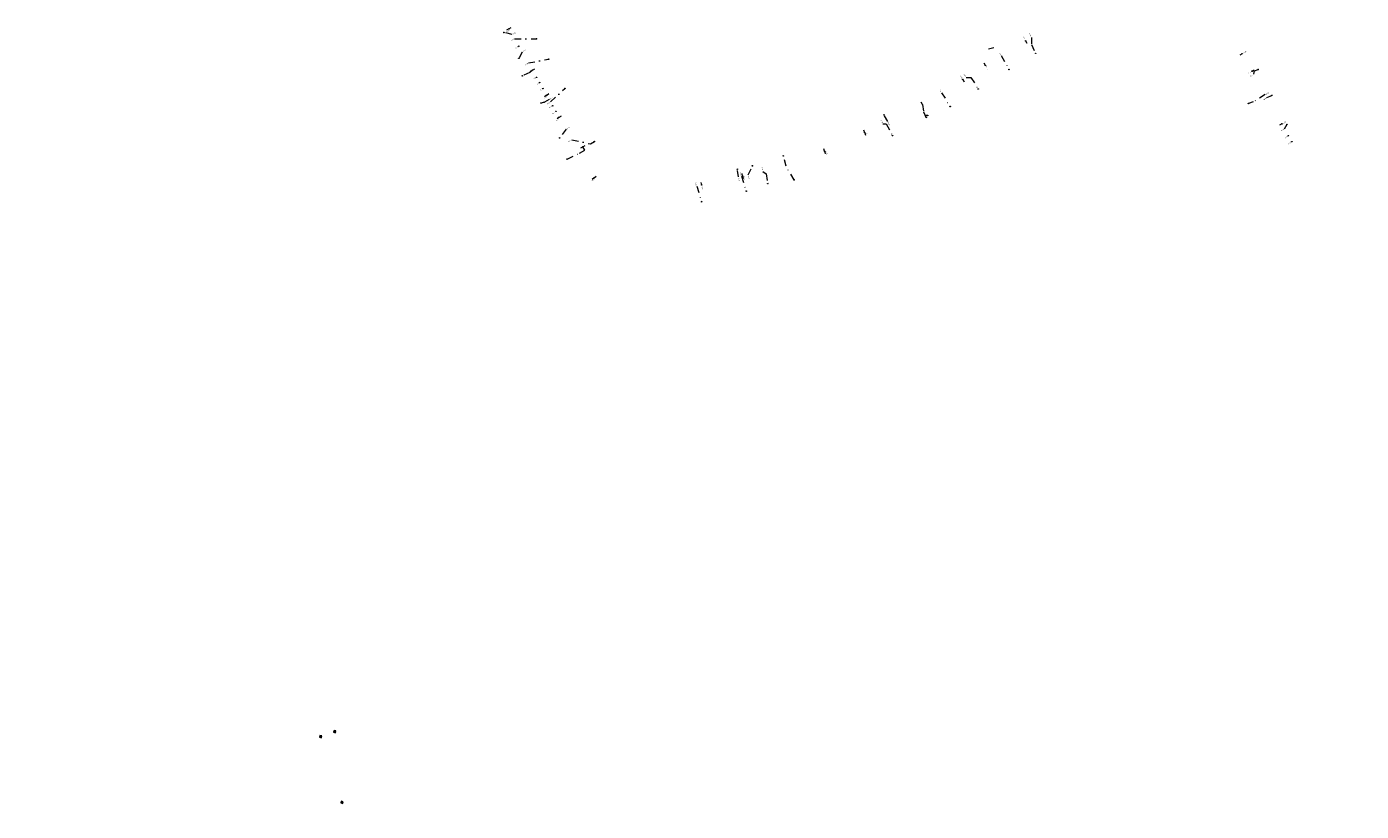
# Model space of a CAD drawing. Header units: inches. Extents: x 0 to 191500, y 0 to 342750.
# Tile 375 of 547: x 184454 to 184956, y 338818 to 339113. Entities that reach past the tile are written whole.
import ezdxf

# ---------------------------------------------------------------- set-up
doc = ezdxf.new("R2010")
doc.units = ezdxf.units.IN
doc.header["$MEASUREMENT"] = 0
doc.linetypes.add('RI-HWA_KOLKAANSLUITING', pattern=[4.3, 2.5, -1.8])
doc.linetypes.add('RI-VWA_HUISAANSLUITING', pattern=[6.1, 2.5, -1.8, 0, -1.8])
doc.layers.get('0').update_dxf_attribs({"lineweight": 20})
for name, color, linetype, lineweight in [('ECW', 150, 'Continuous', 20), ('N-WE-RI-HWA-MAATVOERING-T25', 151, 'Continuous', 20), ('N-WE-RI-HWA_KOLK-S', 150, 'Continuous', 20), ('N-WE-RI-HWA_KOLKAANSLUITING', 150, 'RI-HWA_KOLKAANSLUITING', 20), ('N-WE-RI-INLAAT', 7, 'Continuous', 20), ('N-WE-RI-VWA-MAATVOERING-T25', 30, 'Continuous', 20), ('N-WE-RI-VWA_HUISAANSLUITING', 20, 'RI-VWA_HUISAANSLUITING', 20), ('N-WE-RI-VWA_RIOOLPUT_ONTSTOPPINGSPUT-G', 30, 'Continuous', 20)]:
    doc.layers.add(name, color=color, linetype=linetype, lineweight=lineweight)
picture_1 = doc.add_image_def('image1.ecw', size_in_pixel=(220000, 285000))

# ---------------------------------------------------------------- blocks, each defined once
blk = doc.blocks.new('A$C2C270354')
h = blk.add_hatch(color=256)
h.dxf.hatch_style = 1
edge = h.paths.add_edge_path()
edge.add_arc((0, 0), 0.1, 0, 360)
blk.add_circle((0, 0), 0.1)

msp = doc.modelspace()

# ---------------------------------------------------------------- linework, layer by layer
at = {"layer": 'N-WE-RI-HWA_KOLK-S'}
for p, q in [((184569.58365, 338848.72048), (184569.37633, 338848.05559)), ((184569.37633, 338848.05559), (184570.24853, 338848.51316)), ((184569.37633, 338848.05559), (184570.04122, 338847.84827)), ((184569.58365, 338848.72048), (184570.04122, 338847.84827)), ((184570.24853, 338848.51316), (184569.58365, 338848.72048)), ((184570.04122, 338847.84827), (184570.24853, 338848.51316)), ((184564.21917, 338846.82884), (184564.01185, 338846.16396)), ((184564.01185, 338846.16396), (184564.88405, 338846.62152)), ((184564.01185, 338846.16396), (184564.67673, 338845.95664)), ((184564.21917, 338846.82884), (184564.67673, 338845.95664)), ((184564.88405, 338846.62152), (184564.21917, 338846.82884)), ((184564.67673, 338845.95664), (184564.88405, 338846.62152)), ((184572.26587, 338822.10979), (184572.05855, 338821.44491)), ((184572.05855, 338821.44491), (184572.93075, 338821.90247)), ((184572.05855, 338821.44491), (184572.72343, 338821.23759)), ((184572.26587, 338822.10979), (184572.72343, 338821.23759)), ((184572.93075, 338821.90247), (184572.26587, 338822.10979)), ((184572.72343, 338821.23759), (184572.93075, 338821.90247))]:
    msp.add_line(p, q, dxfattribs=at)
at = {"layer": 'N-WE-RI-HWA_KOLKAANSLUITING', "ltscale": 5}
for p, q in [((184635.30326, 339112.6233), (184634.4353, 339112.12666)), ((184635.30326, 339112.6233), (184636.17121, 339113.11994)), ((184815.74394, 339105.09284), (184816.7, 339105.386)), ((184816.7, 339105.386), (184817.65606, 339105.67916)), ((184829.65256, 339108.13187), (184830.09668, 339107.2359)), ((184814.49953, 339098.89932), (184814.01144, 339099.77211)), ((184911.0767, 339103.30541), (184910.23662, 339102.76295)), ((184644.212, 339097.054), (184643.34405, 339096.55736)), ((184644.212, 339097.054), (184645.07995, 339097.55064)), ((184806.01224, 339093.61103), (184806.54107, 339092.76231)), ((184914.79177, 339096.73269), (184915.64069, 339097.26121)), ((184649.51599, 339087.70359), (184648.71773, 339087.10128)), ((184649.51599, 339087.70359), (184650.31425, 339088.3059)), ((184790.82, 339084.145), (184790.38286, 339085.04439)), ((184654.22791, 339079.39695), (184653.39215, 339078.84785)), ((184654.22791, 339079.39695), (184655.06367, 339079.94604)), ((184769.11124, 339073.59359), (184768.75581, 339074.52829)), ((184769.11124, 339073.59359), (184769.46667, 339072.65888)), ((184926.0108, 339076.88392), (184925.15176, 339076.372)), ((184663.12197, 339068.27785), (184663.99178, 339068.77124)), ((184661.905, 339065.863), (184663.86206, 339066.97314)), ((184663.12197, 339068.27785), (184662.25217, 339067.78445)), ((184663.86206, 339066.97314), (184663.12197, 339068.27785)), ((184754.01629, 339066.59933), (184753.72174, 339067.55496)), ((184754.01629, 339066.59933), (184754.31085, 339065.64369)), ((184723.21013, 339057.2997), (184723.01849, 339058.28116)), ((184667.39006, 339056.61764), (184666.60527, 339055.99788)), ((184667.39006, 339056.61764), (184668.17485, 339057.23741)), ((184707.83541, 339053.88205), (184707.65609, 339054.86584)), ((184723.21013, 339057.2997), (184723.40177, 339056.31823))]:
    msp.add_line(p, q, dxfattribs=at)
at = {"layer": 'N-WE-RI-VWA_HUISAANSLUITING'}
for p, q in [((184636.52003, 339110.49681), (184633.41252, 339111.26226)), ((184637.41399, 339108.93449), (184645.66528, 339108.89049)), ((184831.83422, 339109.45203), (184831.83422, 339106.79537)), ((184640.29452, 339103.90035), (184639.03967, 339101.54908)), ((184831.83422, 339106.79537), (184833.44276, 339103.45048)), ((184642.62874, 339099.82096), (184650.23264, 339101.24446)), ((184820.45533, 339102.56648), (184823.37435, 339097.34833)), ((184643.22202, 339096.25718), (184640.3494, 339094.99567)), ((184644.212, 339097.054), (184643.22202, 339096.25718)), ((184807.28533, 339094.40428), (184809.05268, 339094.40428)), ((184809.05268, 339094.40428), (184811.79832, 339089.99774)), ((184915.43145, 339095.60096), (184915.76425, 339096.80867)), ((184915.76425, 339096.80867), (184917.08578, 339097.34884)), ((184650.92217, 339085.22464), (184656.34828, 339090.19679)), ((184798.03419, 339088.64004), (184801.25872, 339083.4293)), ((184647.34587, 339084.7521), (184648.28351, 339085.09972)), ((184648.28351, 339085.09972), (184648.70784, 339085.05807)), ((184650.42877, 339086.09445), (184648.70784, 339085.05807)), ((184790.82, 339084.145), (184791.36643, 339081.31371)), ((184915.27817, 339085.16198), (184913.47393, 339084.58218)), ((184919.7862, 339087.8965), (184915.27817, 339085.16198)), ((184920.42589, 339086.76478), (184922.23149, 339087.59974)), ((184777.79037, 339077.81203), (184776.37502, 339080.26787)), ((184792.25603, 339079.33231), (184791.36643, 339081.31371)), ((184792.82201, 339080.02488), (184791.94508, 339080.02488)), ((184656.79356, 339074.87396), (184654.3452, 339071.62744)), ((184775.90165, 339076.89402), (184777.20118, 339076.89402)), ((184777.20118, 339076.89402), (184779.58235, 339072.49115)), ((184927.01953, 339075.09927), (184927.95925, 339076.73111)), ((184659.01384, 339070.95983), (184665.94478, 339069.36538)), ((184665.94478, 339069.36538), (184667.43794, 339070.28676)), ((184657.20416, 339063.64109), (184661.905, 339065.863)), ((184739.537, 339060.929), (184738.49488, 339064.84718)), ((184721.59945, 339056.94166), (184721.22783, 339059.83193)), ((184725.2601, 339057.75539), (184726.90579, 339061.12315)), ((184730.82428, 339058.99225), (184732.11807, 339058.12793)), ((184742.5829, 339055.84073), (184739.537, 339060.929)), ((184706.02949, 339053.48061), (184707.74871, 339047.61097)), ((184722.81966, 339057.2129), (184724.57611, 339051.58226)), ((184732.11807, 339058.12793), (184732.66595, 339054.4247))]:
    msp.add_line(p, q, dxfattribs=at)
at = {"layer": 'N-WE-RI-VWA_RIOOLPUT_ONTSTOPPINGSPUT-G'}
for p, q in [((184633.50265, 339111.30559), (184633.3224, 339111.21893)), ((184633.36919, 339111.35239), (184633.45585, 339111.17214)), ((184645.75541, 339108.93382), (184645.57516, 339108.84716)), ((184645.62196, 339108.98062), (184645.70861, 339108.80037)), ((184833.53288, 339103.49381), (184833.35263, 339103.40715)), ((184833.39943, 339103.54061), (184833.48608, 339103.36036)), ((184639.1298, 339101.5924), (184638.94954, 339101.50575)), ((184638.99634, 339101.6392), (184639.083, 339101.45895)), ((184650.32276, 339101.28779), (184650.14251, 339101.20113)), ((184650.18931, 339101.33458), (184650.27597, 339101.15433)), ((184640.43953, 339095.039), (184640.25928, 339094.95234)), ((184640.30607, 339095.0858), (184640.39273, 339094.90555)), ((184823.46448, 339097.39166), (184823.28422, 339097.30501)), ((184823.33102, 339097.43846), (184823.41768, 339097.25821)), ((184917.1759, 339097.39217), (184916.99565, 339097.30551)), ((184917.04245, 339097.43897), (184917.12911, 339097.25872)), ((184656.43841, 339090.24012), (184656.25816, 339090.15346)), ((184656.30496, 339090.28691), (184656.39161, 339090.10666)), ((184811.88845, 339090.04107), (184811.7082, 339089.95441)), ((184811.755, 339090.08786), (184811.84165, 339089.90761)), ((184647.436, 339084.79543), (184647.25574, 339084.70878)), ((184647.30254, 339084.84223), (184647.3892, 339084.66198)), ((184801.34885, 339083.47263), (184801.1686, 339083.38598)), ((184801.21539, 339083.51943), (184801.30205, 339083.33918)), ((184913.56405, 339084.62551), (184913.3838, 339084.53885)), ((184913.4306, 339084.67231), (184913.51725, 339084.49206)), ((184922.32162, 339087.64307), (184922.14136, 339087.55641)), ((184922.18816, 339087.68987), (184922.27482, 339087.50962)), ((184776.46514, 339080.3112), (184776.28489, 339080.22454)), ((184776.33169, 339080.35799), (184776.41835, 339080.17774)), ((184792.34616, 339079.37563), (184792.16591, 339079.28898)), ((184792.21271, 339079.42243), (184792.29936, 339079.24218)), ((184792.91214, 339080.06821), (184792.73189, 339079.98156)), ((184792.77869, 339080.11501), (184792.86534, 339079.93476)), ((184928.04938, 339076.77444), (184927.86912, 339076.68779)), ((184927.91592, 339076.82124), (184928.00258, 339076.64099)), ((184654.43533, 339071.67076), (184654.25508, 339071.58411)), ((184654.30187, 339071.71756), (184654.38853, 339071.53731)), ((184667.52807, 339070.33008), (184667.34781, 339070.24343)), ((184667.39461, 339070.37688), (184667.48127, 339070.19663)), ((184779.67248, 339072.53448), (184779.49223, 339072.44782)), ((184779.53902, 339072.58127), (184779.62568, 339072.40102)), ((184657.29429, 339063.68442), (184657.11404, 339063.59776)), ((184657.16084, 339063.73122), (184657.24749, 339063.55096)), ((184738.58501, 339064.89051), (184738.40476, 339064.80386)), ((184738.45156, 339064.93731), (184738.53821, 339064.75706)), ((184721.31796, 339059.87525), (184721.13771, 339059.7886)), ((184721.18451, 339059.92205), (184721.27116, 339059.7418)), ((184726.99592, 339061.16648), (184726.81567, 339061.07982)), ((184726.86247, 339061.21328), (184726.94912, 339061.03302)), ((184732.75607, 339054.46803), (184732.57582, 339054.38137)), ((184732.62262, 339054.51483), (184732.70927, 339054.33458)), ((184742.67302, 339055.88405), (184742.49277, 339055.7974)), ((184742.53957, 339055.93085), (184742.62623, 339055.7506)), ((184724.66624, 339051.62559), (184724.48598, 339051.53893)), ((184724.53278, 339051.67239), (184724.61944, 339051.49214)), ((184707.83884, 339047.6543), (184707.65858, 339047.56764)), ((184707.70538, 339047.7011), (184707.79204, 339047.52084))]:
    msp.add_line(p, q, dxfattribs=at)
for centre in [(184633.41252, 339111.26226), (184645.66528, 339108.89049), (184833.44276, 339103.45048), (184639.03967, 339101.54908), (184650.23264, 339101.24446), (184640.3494, 339094.99567), (184823.37435, 339097.34833), (184917.08578, 339097.34884), (184656.34828, 339090.19679), (184811.79832, 339089.99774), (184647.34587, 339084.7521), (184801.25872, 339083.4293), (184913.47393, 339084.58218), (184922.23149, 339087.59974), (184776.37502, 339080.26787), (184792.25603, 339079.33231), (184792.82201, 339080.02488), (184927.95925, 339076.73111), (184654.3452, 339071.62744), (184667.43794, 339070.28676), (184779.58235, 339072.49115), (184657.20416, 339063.64109), (184738.49488, 339064.84718), (184721.22783, 339059.83193), (184726.90579, 339061.12315), (184732.66595, 339054.4247), (184742.5829, 339055.84073), (184724.57611, 339051.58226), (184707.74871, 339047.61097)]:
    msp.add_circle(centre, 0.1, dxfattribs=at)

# ---------------------------------------------------------------- block references
at = {"layer": 'N-WE-RI-INLAAT', "rotation": 0.06357443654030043}
for p in [(184635.30326, 339112.6233), (184639.02808, 339106.11364), (184829.65256, 339108.13187), (184814.49953, 339098.89932), (184911.0767, 339103.30541), (184645.71685, 339094.40109), (184806.01224, 339093.61103), (184914.79177, 339096.73269), (184646.82699, 339092.44403), (184648.10982, 339090.18254), (184649.51599, 339087.70359), (184651.78561, 339083.70248), (184652.96975, 339081.61495), (184654.22791, 339079.39695), (184769.11124, 339073.59359), (184926.0108, 339076.88392), (184663.12197, 339068.27785), (184928.49571, 339072.48759), (184929.77508, 339070.22414), (184754.01629, 339066.59933), (184667.39006, 339056.61764), (184707.83541, 339053.88205), (184723.21013, 339057.2997)]:
    msp.add_blockref('A$C2C270354', p, dxfattribs=at)

# ---------------------------------------------------------------- texts
at = {"layer": 'N-WE-RI-HWA-MAATVOERING-T25', "char_height": 0.36}
for s, insert, attachment_point, rotation in [('\\A1;24.35', (184635.40058, 339112.03695), 4, 209.7781561), ('\\A1;13.60', (184829.36311, 339108.67354), 6, 301.1788226), ('\\A1;20.70', (184911.52347, 339103.58427), 6, 209.4762422), ('\\A1;27.90', (184814.74464, 339098.50765), 4, 301.9263496), ('\\A1;17.90', (184805.70916, 339094.07342), 6, 301.9263496), ('\\A1;28.25', (184914.3009, 339096.52654), 7, 209.4762422), ('\\A1;10.75', (184649.62612, 339087.1917), 4, 209.5639431), ('\\A1;20.30', (184654.27192, 339078.74412), 4, 209.5639431), ('\\A1;12.75', (184769.75283, 339073.58061), 4, 295.9217971), ('\\A1;51.05', (184926.43469, 339077.10902), 6, 209.4762422), ('\\A1;15.55', (184754.501, 339066.54385), 4, 291.3861308), ('\\A1;10.75', (184667.5725, 339056.11337), 4, 210.6796945), ('\\A1;31.25', (184707.90714, 339053.48426), 4, 282.5325135), ('\\A1;47.00', (184723.72996, 339057.27443), 4, 282.5325135)]:
    msp.add_mtext(s, dxfattribs=dict(at, insert=insert, attachment_point=attachment_point, rotation=rotation))
at = {"layer": 'N-WE-RI-VWA-MAATVOERING-T25', "char_height": 0.36}
for s, insert, attachment_point, rotation in [('\\A1;28.60', (184637.18867, 339108.81936), 4, 209.7781561), ('\\A1;26.80', (184636.69998, 339110.61448), 6, 209.7781561), ('\\A1;16.15', (184831.70745, 339109.83786), 6, 301.1788226), ('\\A1;31.85', (184638.78523, 339105.90471), 4, 209.7781561), ('\\A1;34.40', (184640.46758, 339104.06267), 6, 209.7781561), ('\\A1;2.85', (184820.34801, 339102.79693), 6, 301.1788226), ('\\A1;39.10', (184642.42145, 339099.69481), 4, 209.7781561), ('\\A1;3.05', (184645.43073, 339094.28995), 4, 209.5639431), ('\\A1;19.40', (184807.13613, 339094.57961), 6, 301.9263496), ('\\A1;29.55', (184914.94058, 339095.39482), 7, 209.4762422), ('\\A1;5.30', (184646.59387, 339092.27992), 4, 209.5639431), ('\\A1;7.90', (184647.8451, 339090.02008), 4, 209.5639431), ('\\A1;8.50', (184797.87398, 339088.85671), 6, 301.9263496), ('\\A1;38.40', (184920.02066, 339088.00351), 6, 209.4762422), ('\\A1;13.60', (184650.72596, 339085.03284), 4, 209.5639431), ('\\A1;15.35', (184651.49543, 339083.49499), 4, 209.5639431), ('\\A1;12.60', (184650.6079, 339086.26211), 6, 206.5215322), ('\\A1;39.70', (184920.21228, 339086.60681), 4, 209.4762422), ('\\A1;17.75', (184652.66566, 339081.33787), 4, 209.5639431), ('\\A1;20.30', (184775.7506, 339077.20917), 6, 295.9217971), ('\\A1;25.50', (184657.04195, 339075.01004), 6, 206.222542), ('\\A1;22.40', (184777.93372, 339077.53213), 4, 295.9217971), ('\\A1;53.10', (184926.73494, 339074.92242), 4, 209.4762422), ('\\A1;30.00', (184658.76488, 339070.85629), 4, 209.5639431), ('\\A1;56.10', (184928.34759, 339072.23281), 4, 209.4762422), ('\\A1;58.70', (184929.52249, 339069.9103), 4, 209.4762422), ('\\A1;46.60', (184722.59464, 339057.46861), 6, 282.5325135), ('\\A1;54.80', (184730.77568, 339059.39886), 6, 282.5325135), ('\\A1;29.40', (184705.80148, 339053.76433), 6, 282.5325135), ('\\A1;45.35', (184721.65212, 339056.57774), 4, 282.5325135), ('\\A1;49.10', (184725.29312, 339057.49306), 4, 282.5325135)]:
    msp.add_mtext(s, dxfattribs=dict(at, insert=insert, attachment_point=attachment_point, rotation=rotation))

# ---------------------------------------------------------------- pictures from other files: only their frames are drawn
at = {"layer": 'ECW'}
image = msp.add_image(picture_1, insert=(180500, 328500), size_in_units=(11000, 14250), dxfattribs=at)
image.dxf.flags = 7

doc.saveas('drawing.dxf')
